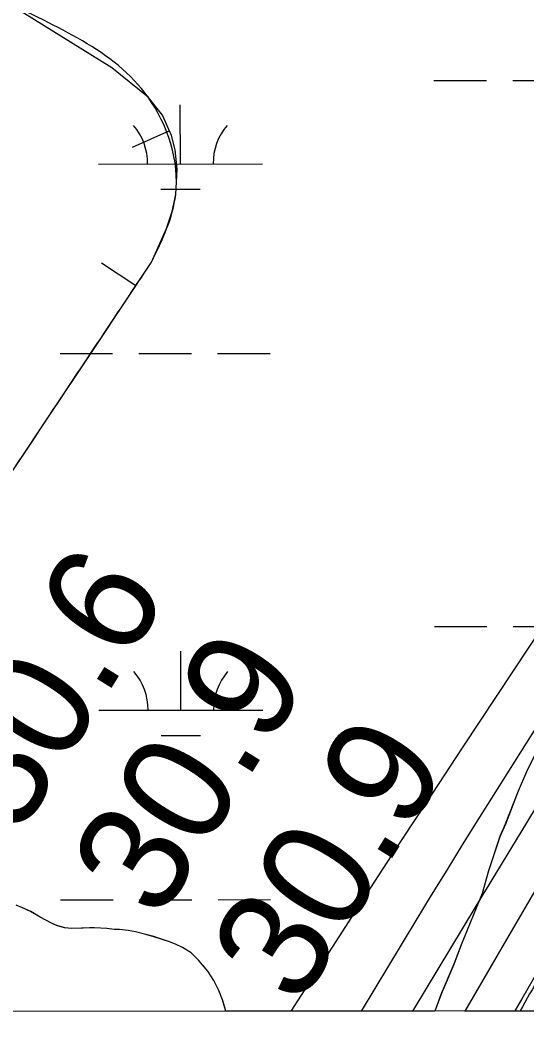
# Model space of a CAD drawing. Extents: x 3297716 to 3335574, y 688621 to 713991.
# Drawn here: x 3319252 to 3319561, y 693999 to 694621 of the extents above; entities that cross this region are included whole.
import ezdxf

# ---------------------------------------------------------------- set-up
doc = ezdxf.new("R2010")
doc.units = 0
for name, color, linetype in [('V-BORW-LINE', 7, 'Continuous'), ('V-GRID-FRAM', 7, 'Continuous'), ('V-RIVR-EDGE', 7, 'Continuous'), ('V-RIVR-RANG', 7, 'Continuous'), ('V-SITE-VEGE', 7, 'Continuous'), ('V-TOPO-DPTH', 7, 'Continuous'), ('V-TOPO-MAJR', 7, 'Continuous'), ('V-TOPO-MINR', 7, 'Continuous'), ('V-WETL-SWMP', 7, 'Continuous')]:
    doc.layers.add(name, color=color, linetype=linetype)

msp = doc.modelspace()

# ---------------------------------------------------------------- linework, layer by layer
at = {"layer": 'V-BORW-LINE'}
for p, q in [((3319343.17, 694553.56), (3319320.35, 694543.36)), ((3319322.63, 694459.17), (3319301.82, 694473.02))]:
    msp.add_line(p, q, dxfattribs=at)
for points in [[(3319332.23, 694473.59), (3319341.3, 694493.95), (3319344.8, 694504.31), (3319346.96, 694514.74), (3319347.75, 694530.1), (3319346.57, 694541.96), (3319344.45, 694550.71), (3319338.9, 694563.12), (3319330.08, 694574.05), (3319308.07, 694591.94), (3319241.52, 694633.36), (3319101.58, 694734.77), (3318959.37, 694833.29), (3318935.27, 694846.68), (3318859.39, 694879.95)], [(3318979.39, 694016.87), (3319009.4, 694040.96), (3319044.74, 694073.41), (3319059.42, 694088.64), (3319073.17, 694104.67), (3319131.74, 694179.45), (3319187.11, 694256.42), (3319226.69, 694315.39), (3319266.16, 694374.43), (3319299.21, 694424), (3319332.23, 694473.59)]]:
    msp.add_lwpolyline(points, dxfattribs=at)
for points in [[(3319332.23, 694473.59), (3319346.96, 694514.74), (3319330.08, 694574.05), (3319241.52, 694633.36), (3318959.37, 694833.29), (3318859.39, 694879.95), (3318735.8, 694948.8), (3318694.12, 694946.94), (3318632.3, 694892.02), (3318568.55, 694800.19), (3318453.36, 694621.99), (3318213, 694285.77), (3318159.93, 694204.01), (3318055.47, 694015.93)], [(3318978.9, 694016.87), (3319044.74, 694073.41), (3319073.17, 694104.67), (3319187.11, 694256.42), (3319266.16, 694374.43), (3319332.23, 694473.59)]]:
    msp.add_spline(points, degree=3, dxfattribs=at)
at = {"layer": 'V-GRID-FRAM'}
msp.add_lwpolyline([(3301838.48, 712184.22), (3333346.19, 712216.3), (3333372.64, 694031.53), (3301849.06, 693999.43), (3301838.48, 712184.22)], dxfattribs=at)
at = {"layer": 'V-RIVR-EDGE'}
msp.add_spline([(3321618.45, 701061.3), (3321639.17, 701040.92), (3321661.92, 701020.55), (3321674.32, 701007.67), (3321694.16, 700986.07), (3321717.72, 700957.41), (3321720.61, 700953.26), (3321724.75, 700950.76), (3321726.82, 700949.51), (3321730.12, 700946.19), (3321742.93, 700927.09), (3321753.65, 700905.93), (3321756.11, 700893.9), (3321759.81, 700884.36), (3321768.06, 700867.34), (3321776.73, 700853.23), (3321786.64, 700837.46), (3321794.49, 700827.9), (3321804.41, 700817.1), (3321812.69, 700810.04), (3321821.8, 700809.18), (3321830.09, 700806.68), (3321833.39, 700803.77), (3321835.87, 700798.79), (3321840.83, 700792.97), (3321849.52, 700787.56), (3321852, 700783.83), (3321866.46, 700765.14), (3321875.54, 700751.02), (3321880.08, 700741.06), (3321885.01, 700725.72), (3321889.55, 700717), (3321895.75, 700710.35), (3321901.94, 700699.15), (3321908.12, 700684.63), (3321912.22, 700664.31), (3321919.16, 700623.67), (3321922, 700598.79), (3321922.33, 700564.8), (3321921.8, 700517.55), (3321919.28, 700502.22), (3321912.99, 700476.13), (3321905.84, 700433.04), (3321899.49, 700379.59), (3321893.61, 700348.1), (3321887.31, 700316.2), (3321880.2, 700288.86), (3321874.74, 700259.03), (3321869.25, 700218.84), (3321863.73, 700164.56), (3321860.77, 700141.35), (3321859.51, 700133.9), (3321857.38, 700109.86), (3321857.72, 700080.85), (3321854.3, 700038.58), (3321847.95, 699987.61), (3321847.83, 699937.46), (3321848.6, 699913.83), (3321849.33, 699873.21), (3321853.78, 699830.51), (3321854.96, 699803.15), (3321853.26, 699786.99), (3321851.54, 699762.54), (3321847.36, 699747.63), (3321844.45, 699743.9), (3321843.17, 699728.57), (3321839.41, 699718.22), (3321831.1, 699708.71), (3321827.36, 699705.81), (3321826.94, 699701.67), (3321826.9, 699687.16), (3321823.15, 699678.88), (3321813.6, 699670.62), (3321798.66, 699664.44), (3321785.76, 699644.16), (3321779.93, 699632.57), (3321773.21, 699598.6), (3321768.1, 699540.58), (3321765.15, 699519.86), (3321762.59, 699492.93), (3321757.53, 699458.54), (3321751.27, 699439.49), (3321741.26, 699415.47), (3321732.08, 699391.04), (3321722.08, 699368.27), (3321716.24, 699354.61), (3321712.46, 699334.72), (3321711.17, 699313.17), (3321708.16, 699269.24), (3321710.2, 699258.88), (3321713.08, 699250.99), (3321718.86, 699240.62), (3321727.54, 699231.89), (3321733.75, 699226.9), (3321735.8, 699219.85), (3321729.5, 699186.29), (3321720.32, 699159.37), (3321709.07, 699134.53), (3321700.31, 699115.49), (3321685.36, 699100.6), (3321679.12, 699094.4), (3321674.96, 699087.37), (3321674.54, 699083.64), (3321670.34, 699063.75), (3321660.32, 699031.86), (3321651.17, 699018.62), (3321638.28, 699002.49), (3321632.02, 698987.58), (3321625.76, 698968.12), (3321619.46, 698936.22), (3321615.66, 698908.04), (3321607.29, 698875.32), (3321593.49, 698825.61), (3321583.49, 698805.33), (3321580.14, 698792.07), (3321580.11, 698777.57), (3321580.08, 698768.03), (3321572.16, 698748.16), (3321567.94, 698717.91), (3321559.1, 698663.64), (3321555.74, 698647.06), (3321554.07, 698638.36), (3321550.73, 698631.74), (3321551.53, 698617.65), (3321548.59, 698601.9), (3321548.13, 698586.15), (3321543.97, 698577.46), (3321538.14, 698566.28), (3321534.37, 698551.37), (3321535.17, 698541.42), (3321533.49, 698532.72), (3321521.4, 698502.08), (3321503.45, 698451.14), (3321490.53, 698421.75), (3321481.38, 698409.33), (3321476.81, 698403.96), (3321474.3, 698395.26), (3321466.79, 698374.55), (3321458.45, 698355.09), (3321454.28, 698343.91), (3321453.02, 698339.36), (3321455.92, 698336.45), (3321456.74, 698333.13), (3321454.65, 698329.4), (3321448.83, 698321.96), (3321440.11, 698313.69), (3321430.98, 698308.32), (3321420.6, 698301.3), (3321418.1, 698296.34), (3321412.68, 698284.33), (3321407.28, 698277.71), (3321395.61, 698252.46), (3321375.16, 698198.21), (3321359.31, 698158.46), (3321345.97, 698126.16), (3321337.19, 698093.85), (3321334.25, 698078.94), (3321334.23, 698070.24), (3321336.69, 698059.45), (3321328.74, 698032.12), (3321314.56, 697996.09), (3321306.62, 697968.76), (3321301.21, 697958.41), (3321293.31, 697951.38), (3321284.15, 697933.99), (3321274.57, 697915.37), (3321271.23, 697904.6), (3321272.45, 697893.82), (3321272.42, 697881.8), (3321266.57, 697862.33), (3321256.95, 697828.37), (3321254.44, 697817.6), (3321249.85, 697808.08), (3321241.51, 697787.79), (3321233.61, 697774.54), (3321226.53, 697762.13), (3321220.27, 697745.56), (3321216.1, 697733.97), (3321215.67, 697727.34), (3321217.73, 697725.67), (3321219.8, 697723.6), (3321219.37, 697718.62), (3321208.12, 697691.71), (3321197.7, 697668.11), (3321194.79, 697666.04), (3321191.06, 697666.05), (3321191.45, 697656.52), (3321188.95, 697651.55), (3321185.63, 697649.07), (3321180.24, 697647.84), (3321181.04, 697635.82), (3321179.37, 697630.85), (3321174.8, 697625.89), (3321172.29, 697619.26), (3321170.2, 697612.22), (3321164.33, 697585.71), (3321162.65, 697577.01), (3321158.92, 697575.78), (3321154.35, 697570.81), (3321148.51, 697557.56), (3321144.77, 697550.53), (3321143.91, 697539.34), (3321140.58, 697535.62), (3321134.77, 697529.41), (3321132.68, 697525.27), (3321128.5, 697509.53), (3321122.64, 697486.75), (3321103.06, 697447.42), (3321100.98, 697441.63), (3321100.95, 697432.92), (3321091.79, 697415.12), (3321084.3, 697404.36), (3321071.4, 697382.01), (3321064.34, 697376.64), (3321056.87, 697372.93), (3321048.14, 697363.42), (3321041.07, 697351), (3321031.9, 697332.37), (3321023.56, 697312.08), (3321015.63, 697288.06), (3321006.43, 697254.51), (3320994.76, 697229.67), (3320983.51, 697207.32), (3320979.36, 697203.6), (3320975.6, 697193.66), (3320968.09, 697172.54), (3320962.64, 697145.61), (3320955.95, 697122.42), (3320943.84, 697086.8), (3320940.48, 697069.4), (3320936.31, 697061.12), (3320926.34, 697048.71), (3320920.93, 697043.34), (3320909.64, 697002.33), (3320899.61, 696969.2), (3320887.51, 696935.24), (3320880.84, 696920.33), (3320879.58, 696912.46), (3320883.28, 696900.43), (3320882.85, 696894.63), (3320876.18, 696878.07), (3320871.56, 696854.04), (3320866.95, 696835.81), (3320859.86, 696815.94), (3320857.35, 696806.82), (3320853.17, 696794.4), (3320849.83, 696784.46), (3320847.3, 696766.64), (3320843.13, 696755.46), (3320836.06, 696746.78), (3320830.23, 696736.43), (3320825.62, 696714.06), (3320819.78, 696699.98), (3320814.39, 696700.82), (3320813.53, 696688.39), (3320798.51, 696648.22), (3320788.51, 696625.45), (3320782.7, 696621.73), (3320776.44, 696606.83), (3320773.11, 696599.38), (3320766.05, 696592.76), (3320752.32, 696573.31), (3320739.41, 696550.14), (3320720.25, 696512.05), (3320700.68, 696473.55), (3320668.58, 696401.51), (3320646.49, 696351.83), (3320619.82, 696291.38), (3320606.9, 696264.05), (3320587.72, 696216.85), (3320576.88, 696191.59), (3320559.79, 696152.26), (3320552.68, 696128.24), (3320546.41, 696106.29), (3320536.39, 696076.47), (3320526.77, 696040.43), (3320506.73, 695984.11), (3320462.47, 695850.34), (3320450.34, 695806.02), (3320441.99, 695784.08), (3320420.24, 695702.06), (3320413.95, 695672.23), (3320409.31, 695639.92), (3320408.02, 695624.17), (3320406.74, 695608.42), (3320408.37, 695594.32), (3320410.83, 695583.96), (3320416.18, 695571.92), (3320421.98, 695567.35), (3320430.26, 695563.18), (3320436.88, 695558.19), (3320439.76, 695552.38), (3320445.95, 695539.93), (3320448.82, 695529.15), (3320449.62, 695514.64), (3320448.35, 695507.18), (3320445.85, 695499.32), (3320439.61, 695490.63), (3320432.95, 695478.62), (3320425.04, 695464.14), (3320423.36, 695454.61), (3320416.68, 695438.87), (3320407.94, 695423.56), (3320400.05, 695416.95), (3320392.16, 695411.99), (3320377.64, 695405.4), (3320369.77, 695408.32), (3320357.76, 695410.42), (3320346.57, 695411.28), (3320320.43, 695400.15), (3320298.01, 695386.53), (3320249, 695343.13), (3320201.63, 695295.58), (3320188.34, 695286.49), (3320177.97, 695282.37), (3320168.43, 695279.5), (3320163.44, 695274.95), (3320158.02, 695258.8), (3320150.48, 695228.14), (3320140.07, 695207.45), (3320125.48, 695174.32), (3320115.05, 695149.48), (3320110.04, 695134.99), (3320108.37, 695129.6), (3320108.36, 695125.87), (3320112.48, 695115.91), (3320113.71, 695108.45), (3320113.28, 695102.65), (3320106.62, 695091.47), (3320104.12, 695086.92), (3320100.38, 695081.54), (3320098.3, 695077.82), (3320098.29, 695074.91), (3320104.89, 695063.71), (3320105.7, 695055.41), (3320108.15, 695041.32), (3320112.69, 695030.11), (3320122.19, 695016.41), (3320128.39, 695010.18), (3320133.76, 695004.36), (3320135.82, 694999.39), (3320135.81, 694993.17), (3320132.46, 694981.16), (3320110.39, 694941.42), (3320095, 694917.83), (3320080.04, 694902.95), (3320068.41, 694893.44), (3320055.95, 694881.45), (3320033.07, 694848.77), (3319991.89, 694787.94), (3319966.93, 694752.36), (3319939.88, 694710.15), (3319919.91, 694678.69), (3319900.35, 694647.24), (3319884.95, 694618.27), (3319831.21, 694511.88), (3319802.89, 694453.92), (3319782.47, 694411.28), (3319716.3, 694301.19), (3319680.91, 694240.35), (3319651.35, 694187.37), (3319580.16, 694059.05), (3319556.78, 694017.46)], degree=3, dxfattribs=at)
at = {"layer": 'V-SITE-VEGE'}
for p, q in [((3319560.84, 694163.18), (3319555.61, 694151.37)), ((3319555.61, 694151.37), (3319547.84, 694131.26)), ((3319547.84, 694131.26), (3319544.58, 694123.63)), ((3319544.58, 694123.63), (3319537.51, 694102.85)), ((3319537.51, 694102.85), (3319533.71, 694089.01)), ((3319533.71, 694089.01), (3319520.91, 694057.8)), ((3319253.66, 694080.24), (3319249.76, 694081.89)), ((3319258.56, 694077.99), (3319253.66, 694080.24)), ((3319264.35, 694074.65), (3319258.56, 694077.99)), ((3319271.27, 694070.96), (3319264.35, 694074.65)), ((3319274.41, 694069.54), (3319271.27, 694070.96)), ((3319279.29, 694068.16), (3319274.41, 694069.54)), ((3319283.65, 694067.77), (3319279.29, 694068.16)), ((3319297.44, 694068.09), (3319283.65, 694067.77)), ((3319304.91, 694067.65), (3319297.44, 694068.09)), ((3319309.52, 694067.13), (3319304.91, 694067.65)), ((3319312.63, 694067.08), (3319309.52, 694067.13)), ((3319317.99, 694066.46), (3319312.63, 694067.08)), ((3319322.48, 694065.7), (3319317.99, 694066.46)), ((3319328.73, 694064.1), (3319322.48, 694065.7)), ((3319333.61, 694062.73), (3319328.73, 694064.1)), ((3319343.13, 694059.59), (3319333.61, 694062.73)), ((3319346.9, 694058.07), (3319343.13, 694059.59)), ((3319351.17, 694056.05), (3319346.9, 694058.07)), ((3319356.34, 694052.82), (3319351.17, 694056.05)), ((3319520.91, 694057.8), (3319516.47, 694045.88)), ((3319360.8, 694048.45), (3319356.34, 694052.82)), ((3319363.22, 694045.65), (3319360.8, 694048.45)), ((3319366.55, 694041.62), (3319363.22, 694045.65)), ((3319370.16, 694036.11), (3319366.55, 694041.62)), ((3319516.47, 694045.88), (3319508.69, 694027.8)), ((3319373.16, 694029.97), (3319370.16, 694036.11)), ((3319375.53, 694024.31), (3319373.16, 694029.97)), ((3319377.46, 694017.28), (3319375.53, 694024.31)), ((3319508.69, 694027.8), (3319504.89, 694017.41)), ((3319504.89, 694017.41), (3319377.46, 694017.28))]:
    msp.add_line(p, q, dxfattribs=at)
at = {"layer": 'V-TOPO-DPTH'}
msp.add_lwpolyline([(3320262.9, 695375.65), (3320100.76, 695036.46), (3320070.34, 694974.45), (3320039.09, 694912.88), (3320006.59, 694851.95), (3319973.26, 694791.46), (3319938.6, 694730.05), (3319921.9, 694700.63), (3319905.1, 694671.26), (3319888.14, 694641.99), (3319871.09, 694612.77), (3319728.58, 694370.02), (3319699.86, 694321.01), (3319671.2, 694271.99), (3319642.6, 694222.92), (3319614.05, 694173.82), (3319565.53, 694090.23), (3319561.28, 694082.9), (3319557.02, 694075.58), (3319552.75, 694068.26), (3319548.49, 694060.95), (3319523.08, 694017.43), (3319587.32, 694017.49)], dxfattribs=at)
at = {"layer": 'V-TOPO-MAJR'}
msp.add_lwpolyline([(3320189.11, 695279.22), (3319865.6, 694709.41), (3319862.07, 694703.25), (3319858.5, 694697.12), (3319854.87, 694691.02), (3319851.2, 694684.94), (3319818.34, 694631.04), (3319798.03, 694598.14), (3319777.48, 694565.4), (3319756.56, 694532.89), (3319735.39, 694500.54), (3319521.97, 694178.31), (3319502.95, 694149.49), (3319484, 694120.62), (3319465.14, 694091.69), (3319446.36, 694062.71), (3319417.05, 694017.32)], dxfattribs=at)
at = {"layer": 'V-TOPO-MINR'}
for points in [[(3320259.43, 695384.9), (3320184.28, 695228.11), (3320141.68, 695141.53), (3320097.89, 695055.56), (3320052.34, 694970.52), (3320005.61, 694886.09), (3319912.97, 694722.73), (3319900.85, 694701.54), (3319888.64, 694680.4), (3319876.28, 694659.34), (3319863.83, 694638.34), (3319612.59, 694217.84), (3319599.71, 694196.36), (3319586.79, 694174.91), (3319573.8, 694153.5), (3319560.77, 694132.11), (3319539.53, 694097.37), (3319537.09, 694093.37), (3319534.66, 694089.37), (3319532.24, 694085.37), (3319529.82, 694081.37), (3319491.29, 694017.4)], [(3320262.9, 695375.65), (3320100.76, 695036.46), (3320070.34, 694974.45), (3320039.09, 694912.88), (3320006.59, 694851.95), (3319973.26, 694791.46), (3319938.6, 694730.05), (3319921.9, 694700.63), (3319905.1, 694671.26), (3319888.14, 694641.99), (3319871.09, 694612.77), (3319728.58, 694370.02), (3319699.86, 694321.01), (3319671.2, 694271.99), (3319642.6, 694222.92), (3319614.05, 694173.82), (3319565.53, 694090.23), (3319561.28, 694082.9), (3319557.02, 694075.58), (3319552.75, 694068.26), (3319548.49, 694060.95), (3319523.08, 694017.43)], [(3320266.94, 695364.76), (3320003.63, 694814.92), (3319990.89, 694788.96), (3319977.82, 694763.18), (3319964.25, 694737.65), (3319950.36, 694712.29), (3319936.17, 694687.09), (3319921.91, 694661.93), (3319907.55, 694636.83), (3319893.12, 694611.76), (3319878.79, 694586.99), (3319857.19, 694549.55), (3319835.64, 694512.07), (3319814.17, 694474.55), (3319792.76, 694436.99), (3319600.79, 694099.36), (3319590.07, 694080.58), (3319579.31, 694061.83), (3319568.48, 694043.11), (3319557.61, 694024.42), (3319553.54, 694017.46)], [(3320183.25, 695244.21), (3320156.18, 695191.17), (3320128.03, 695138.7), (3320099.15, 695086.6), (3319888.68, 694715.89), (3319880.96, 694702.42), (3319873.16, 694688.99), (3319865.25, 694675.62), (3319857.26, 694662.3), (3319778.92, 694532.83), (3319735.09, 694460.84), (3319691.01, 694389.01), (3319646.54, 694317.42), (3319601.81, 694245.99), (3319531.16, 694133.83), (3319521.61, 694118.57), (3319512.11, 694103.28), (3319502.7, 694087.94), (3319493.35, 694072.56), (3319459.99, 694017.36)]]:
    msp.add_lwpolyline(points, dxfattribs=at)
at = {"layer": 'V-WETL-SWMP'}
for p, q in [((3319504.34, 694584.22), (3319536.34, 694584.25)), ((3319552.34, 694584.26), (3319584.34, 694584.29)), ((3319349.79, 694533.35), (3319349.76, 694569.35)), ((3319299.79, 694533.31), (3319399.79, 694533.39)), ((3319337.81, 694517.91), (3319361.81, 694517.93)), ((3319276.48, 694417.85), (3319308.48, 694417.88)), ((3319324.48, 694417.89), (3319356.48, 694417.92)), ((3319372.48, 694417.93), (3319404.48, 694417.96)), ((3319504.62, 694251.54), (3319536.62, 694251.57)), ((3319552.62, 694251.58), (3319584.62, 694251.61)), ((3319350.07, 694200.67), (3319350.04, 694236.67)), ((3319300.07, 694200.63), (3319400.07, 694200.71)), ((3319338.08, 694185.23), (3319362.08, 694185.25)), ((3319568.68, 694179.18), (3319560.81, 694163.19)), ((3319560.81, 694163.19), (3319555.59, 694151.38)), ((3319555.59, 694151.38), (3319547.81, 694131.27)), ((3319547.81, 694131.27), (3319544.55, 694123.64)), ((3319544.55, 694123.64), (3319537.48, 694102.86)), ((3319537.48, 694102.86), (3319533.68, 694089.03)), ((3319276.76, 694085.18), (3319308.76, 694085.21)), ((3319324.76, 694085.22), (3319356.76, 694085.25)), ((3319372.76, 694085.26), (3319404.76, 694085.29)), ((3319533.68, 694089.03), (3319520.88, 694057.81)), ((3319253.63, 694080.25), (3319249.74, 694081.9)), ((3319258.53, 694078), (3319253.63, 694080.25)), ((3319264.32, 694074.66), (3319258.53, 694078)), ((3319267.35, 694072.99), (3319264.32, 694074.66)), ((3319271.25, 694070.97), (3319267.35, 694072.99)), ((3319274.39, 694069.55), (3319271.25, 694070.97)), ((3319279.27, 694068.18), (3319274.39, 694069.55)), ((3319283.63, 694067.78), (3319279.27, 694068.18)), ((3319289.59, 694067.92), (3319283.63, 694067.78)), ((3319294.31, 694068.03), (3319289.59, 694067.92)), ((3319297.42, 694068.1), (3319294.31, 694068.03)), ((3319304.88, 694067.66), (3319297.42, 694068.1)), ((3319309.49, 694067.14), (3319304.88, 694067.66)), ((3319312.6, 694067.09), (3319309.49, 694067.14)), ((3319317.96, 694066.47), (3319312.6, 694067.09)), ((3319322.45, 694065.71), (3319317.96, 694066.47)), ((3319328.71, 694064.11), (3319322.45, 694065.71)), ((3319333.59, 694062.74), (3319328.71, 694064.11)), ((3319337.09, 694061.58), (3319333.59, 694062.74)), ((3319343.1, 694059.6), (3319337.09, 694061.58)), ((3319346.87, 694058.08), (3319343.1, 694059.6)), ((3319351.14, 694056.06), (3319346.87, 694058.08)), ((3319356.31, 694052.83), (3319351.14, 694056.06)), ((3319520.88, 694057.81), (3319516.44, 694045.9)), ((3319360.77, 694048.46), (3319356.31, 694052.83)), ((3319363.19, 694045.66), (3319360.77, 694048.46)), ((3319366.52, 694041.63), (3319363.19, 694045.66)), ((3319370.13, 694036.13), (3319366.52, 694041.63)), ((3319516.44, 694045.9), (3319508.66, 694027.82)), ((3319373.13, 694029.98), (3319370.13, 694036.13)), ((3319375.5, 694024.32), (3319373.13, 694029.98)), ((3319376.85, 694019.63), (3319375.5, 694024.32)), ((3319508.66, 694027.82), (3319504.85, 694017.41)), ((3319377.47, 694017.28), (3319376.85, 694019.63)), ((3319504.85, 694017.41), (3319377.47, 694017.28))]:
    msp.add_line(p, q, dxfattribs=at)
for centre, start, end in [((3319294.55, 694533.78), 359.27624, 40.81989), ((3319405.03, 694533.87), 139.27624, 180.8199), ((3319294.83, 694201.1), 359.27624, 40.81989), ((3319405.31, 694201.19), 139.27624, 180.8199)]:
    msp.add_arc(centre, 35.25, start, end, dxfattribs=at)

# ---------------------------------------------------------------- texts
at = {"layer": 'V-RIVR-RANG'}
for s, p in [('30.6', (3319250.98, 694122.62)), ('30.9', (3319336.93, 694071.46)), ('30.9', (3319422.04, 694018.96))]:
    msp.add_text(s, height=67, rotation=58.18833, dxfattribs=at).set_placement(p)

doc.saveas('drawing.dxf')
